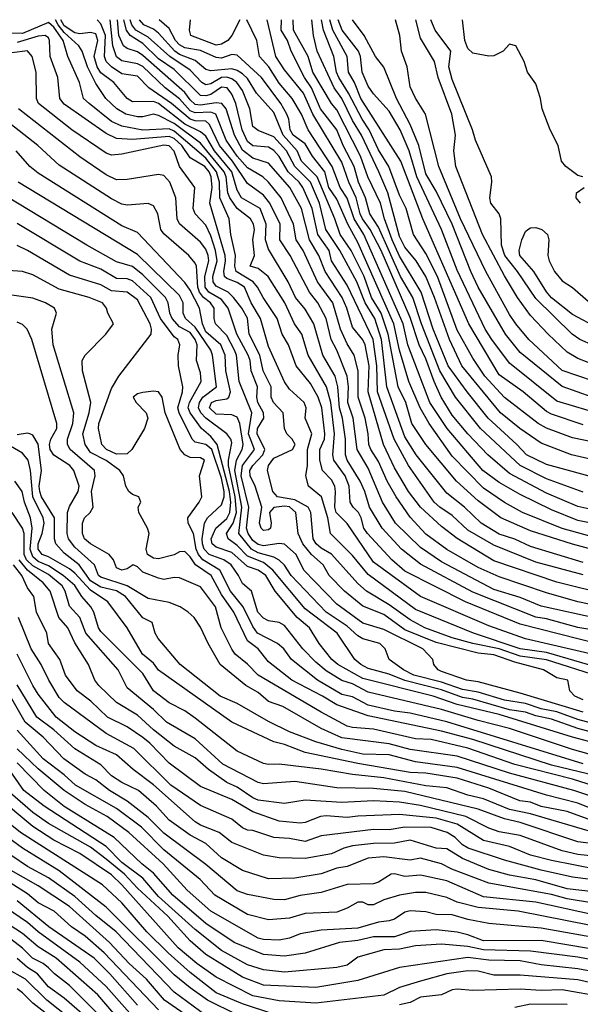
# Model space of a CAD drawing. Header units: metres. Extents: x -51132 to -49532, y -231222 to -229437.
# Tile 564 of 656: x -50363 to -50310, y -229531 to -229437. Entities that reach past the tile are written whole.
import ezdxf

# ---------------------------------------------------------------- set-up
doc = ezdxf.new("R2010")
doc.units = ezdxf.units.M
for name, color, linetype in [('CONTOUR_HALF', 8, 'Continuous'), ('CONTOUR_INDEX', 1, 'Continuous'), ('CONTOUR_INTER', 3, 'Continuous')]:
    doc.layers.add(name, color=color, linetype=linetype)

msp = doc.modelspace()

# ---------------------------------------------------------------- linework, layer by layer
at = {"layer": 'CONTOUR_HALF'}
for points, elevation in [([(-50308.08, -229497.417), (-50315.08, -229495.79), (-50318.58, -229494.569), (-50325.08, -229491.764), (-50329.58, -229488.494), (-50332.08, -229484.797), (-50333.128, -229483.759), (-50333.27, -229483.259), (-50333.183, -229481.759), (-50333.273, -229481.259), (-50333.58, -229480.63), (-50334.426, -229479.759), (-50334.704, -229478.759), (-50334.697, -229477.759), (-50334.26, -229476.759), (-50334.231, -229476.259), (-50334.513, -229473.759), (-50334.863, -229472.759), (-50335.58, -229471.466), (-50336.938, -229469.759), (-50337.677, -229467.759), (-50338.272, -229466.759), (-50338.764, -229465.259), (-50340.113, -229463.259), (-50340.633, -229462.259), (-50341.054, -229461.759), (-50342.686, -229460.759), (-50342.817, -229460.259), (-50342.733, -229459.259), (-50343.172, -229457.259), (-50343.354, -229455.759), (-50344.231, -229453.759), (-50344.261, -229452.259), (-50344.539, -229451.259), (-50345.58, -229449.965), (-50348.58, -229447.403), (-50349.08, -229447.168), (-50351.58, -229447.281), (-50353.58, -229446.921), (-50354.58, -229446.46), (-50356.709, -229444.759), (-50357.239, -229444.259), (-50357.636, -229442.759), (-50358.731, -229440.259), (-50359.171, -229438.759), (-50360.08, -229437.472), (-50360.58, -229437.038), (-50363.08, -229438.078), (-50365.08, -229437.998)], 60.5), ([(-50306.08, -229495.384), (-50310.08, -229494.719), (-50313.08, -229493.886), (-50314.08, -229493.73), (-50320.08, -229491.359), (-50325.08, -229488.691), (-50326.899, -229487.259), (-50328.739, -229485.259), (-50329.964, -229483.259), (-50330.391, -229481.759), (-50330.831, -229480.759), (-50332.096, -229478.759), (-50332.243, -229478.259), (-50332.259, -229476.759), (-50332.54, -229474.759), (-50332.825, -229473.759), (-50332.968, -229471.759), (-50333.227, -229470.759), (-50334.415, -229468.759), (-50335.26, -229465.759), (-50336.08, -229464.353), (-50337.028, -229463.259), (-50337.709, -229461.759), (-50339.58, -229458.653), (-50339.868, -229457.759), (-50339.818, -229456.259), (-50340.383, -229454.759), (-50342.162, -229453.759), (-50342.58, -229453.028), (-50343.079, -229451.259), (-50344.743, -229449.259), (-50345.58, -229447.857), (-50346.08, -229447.464), (-50347.58, -229446.725), (-50350.08, -229444.744), (-50350.58, -229444.563), (-50352.58, -229444.588), (-50353.065, -229444.259), (-50354.362, -229442.759), (-50355.58, -229441.833), (-50355.934, -229441.259), (-50356.231, -229440.259), (-50355.887, -229438.759), (-50356.08, -229438.121), (-50356.58, -229437.97), (-50357.58, -229438.118), (-50358.08, -229438.012), (-50359.08, -229437.351), (-50359.42, -229436.759)], 61.5), ([(-50308.08, -229492.672), (-50310.08, -229492.261), (-50313.08, -229491.419), (-50317.58, -229489.88), (-50319.58, -229489.006), (-50322.58, -229487.273), (-50324.58, -229485.832), (-50326.08, -229484.187), (-50327.418, -229482.259), (-50328.256, -229480.759), (-50329.08, -229478.89), (-50329.836, -229477.759), (-50330.021, -229477.259), (-50330.076, -229476.259), (-50330.362, -229474.759), (-50331.033, -229472.759), (-50331.042, -229470.259), (-50331.415, -229468.759), (-50332.08, -229467.677), (-50332.727, -229466.259), (-50333.45, -229463.759), (-50334.913, -229461.759), (-50336.272, -229458.759), (-50336.951, -229457.759), (-50337.212, -229456.259), (-50338.393, -229453.759), (-50339.589, -229452.259), (-50340.132, -229451.759), (-50341.58, -229450.871), (-50342.58, -229449.773), (-50343.628, -229448.259), (-50344.601, -229445.759), (-50345.08, -229445.566), (-50346.58, -229445.657), (-50347.08, -229445.466), (-50348.08, -229444.292), (-50349.452, -229443.259), (-50351.58, -229441.222), (-50352.08, -229440.956), (-50353.58, -229440.67), (-50354.08, -229440.295), (-50354.44, -229439.259), (-50354.697, -229436.759)], 62.5), ([(-50309.58, -229489.715), (-50314.08, -229488.48), (-50318.08, -229486.878), (-50320.58, -229485.43), (-50322.08, -229484.029), (-50323.24, -229483.259), (-50323.77, -229482.759), (-50326.22, -229479.259), (-50327.593, -229476.759), (-50329.18, -229472.259), (-50329.253, -229469.759), (-50329.61, -229467.259), (-50332.08, -229462.079), (-50333.565, -229459.759), (-50333.818, -229458.759), (-50334.883, -229457.259), (-50335.431, -229454.759), (-50336.319, -229452.759), (-50336.651, -229452.259), (-50337.704, -229451.259), (-50338.58, -229449.792), (-50339.08, -229449.241), (-50339.58, -229448.926), (-50341.08, -229448.793), (-50341.58, -229448.381), (-50342.096, -229447.259), (-50342.694, -229444.759), (-50343.08, -229443.869), (-50343.532, -229443.259), (-50344.08, -229443.191), (-50345.08, -229443.886), (-50345.58, -229444.031), (-50346.08, -229443.988), (-50348.58, -229441.501), (-50350.08, -229440.487), (-50351.58, -229439.036), (-50352.795, -229438.259), (-50353.154, -229437.759), (-50353.381, -229436.759)], 63.5), ([(-50308.58, -229487.311), (-50310.58, -229486.79), (-50314.58, -229485.495), (-50317.41, -229484.259), (-50319.58, -229482.65), (-50321.66, -229480.759), (-50324.58, -229477.28), (-50325.912, -229475.259), (-50326.474, -229473.259), (-50327.213, -229471.759), (-50328.187, -229466.759), (-50328.833, -229464.759), (-50329.77, -229463.259), (-50330.476, -229461.259), (-50331.694, -229458.759), (-50332.757, -229457.259), (-50333.248, -229455.759), (-50334.951, -229451.759), (-50336.436, -229450.259), (-50336.854, -229449.259), (-50338.182, -229447.759), (-50339.08, -229445.622), (-50340.749, -229443.759), (-50341.58, -229442.367), (-50342.08, -229441.932), (-50342.58, -229441.607), (-50343.08, -229441.458), (-50345.08, -229441.634), (-50345.58, -229441.524), (-50346.58, -229440.636), (-50348.08, -229440.076), (-50348.536, -229439.759), (-50350.08, -229438.06), (-50350.58, -229437.677), (-50351.498, -229437.259), (-50351.887, -229436.759)], 64.5), ([(-50342.314, -229436.759), (-50343.078, -229438.259), (-50343.484, -229438.759), (-50344.08, -229439.096), (-50344.58, -229439.189), (-50347.005, -229438.259), (-50347.134, -229437.759), (-50347.022, -229436.759)], 65.5), ([(-50306.58, -229485.214), (-50310.08, -229484.508), (-50312.58, -229483.512), (-50315.58, -229482.054), (-50317.58, -229480.897), (-50319.152, -229479.759), (-50322.549, -229475.759), (-50324.211, -229473.259), (-50326.29, -229467.759), (-50326.736, -229465.759), (-50330.485, -229457.259), (-50331.415, -229455.759), (-50332.08, -229453.765), (-50332.742, -229452.759), (-50333.511, -229450.759), (-50335.792, -229447.259), (-50336.453, -229445.759), (-50337.331, -229444.259), (-50338.58, -229442.808), (-50339.572, -229441.259), (-50340.452, -229440.259), (-50340.711, -229438.759), (-50341.644, -229436.759)], 65.5), ([(-50309.58, -229481.808), (-50313.08, -229480.547), (-50315.571, -229479.259), (-50319.355, -229475.759), (-50321.762, -229472.759), (-50323.235, -229470.259), (-50324.99, -229465.759), (-50325.814, -229463.259), (-50326.997, -229461.259), (-50329.08, -229456.55), (-50329.934, -229455.259), (-50330.329, -229453.759), (-50330.991, -229452.259), (-50331.418, -229450.759), (-50332.474, -229448.759), (-50333.071, -229447.259), (-50334.641, -229445.259), (-50335.495, -229443.259), (-50336.154, -229442.259), (-50337.433, -229439.759), (-50337.772, -229438.759), (-50338.393, -229437.759), (-50338.354, -229436.759)], 66.5), ([(-50307.08, -229479.096), (-50310.686, -229478.259), (-50313.58, -229477.158), (-50315.607, -229475.759), (-50317.446, -229474.259), (-50321.136, -229469.759), (-50322.322, -229467.259), (-50323.751, -229463.259), (-50324.594, -229461.259), (-50325.508, -229459.759), (-50326.58, -229458.444), (-50327.08, -229457.449), (-50328.19, -229453.259), (-50329.072, -229451.259), (-50330.703, -229447.759), (-50331.58, -229446.383), (-50332.58, -229444.29), (-50333.316, -229443.259), (-50334.932, -229439.759), (-50335.303, -229438.259), (-50335.45, -229436.759)], 67.5), ([(-50309.58, -229475.407), (-50312.58, -229474.388), (-50313.08, -229474.12), (-50315.302, -229472.259), (-50317.58, -229470.614), (-50320.49, -229465.759), (-50324.869, -229455.759), (-50326.949, -229450.259), (-50330.769, -229444.259), (-50331.378, -229442.759), (-50331.948, -229441.759), (-50332.096, -229440.259), (-50333.448, -229437.759), (-50333.737, -229436.759)], 68.5), ([(-50308.696, -229472.759), (-50311.58, -229471.738), (-50315.58, -229468.492), (-50316.974, -229466.759), (-50319.571, -229462.259), (-50320.296, -229460.759), (-50322.08, -229456.252), (-50323.58, -229453.124), (-50324.58, -229451.454), (-50325.249, -229448.759), (-50326.075, -229446.759), (-50327.378, -229444.259), (-50328.58, -229441.288), (-50329.394, -229440.259), (-50330.472, -229438.259), (-50331.573, -229436.759)], 69.5), ([(-50309.08, -229469.45), (-50310.08, -229469.082), (-50311.08, -229468.473), (-50312.919, -229466.759), (-50314.58, -229464.964), (-50315.838, -229463.259), (-50317.08, -229461.198), (-50319.163, -229457.259), (-50321.707, -229450.759), (-50321.911, -229449.259), (-50321.754, -229447.759), (-50322.088, -229445.759), (-50323.408, -229442.259), (-50323.765, -229440.759), (-50325.08, -229438.512), (-50325.518, -229436.759)], 70.5), ([(-50309.597, -229451.759), (-50310.08, -229451.61), (-50311.221, -229450.759), (-50311.624, -229450.259), (-50311.962, -229448.759), (-50312.712, -229447.259), (-50313.484, -229445.259), (-50313.64, -229444.259), (-50314.08, -229442.87), (-50314.875, -229441.759), (-50315.188, -229440.759), (-50315.996, -229439.259), (-50316.58, -229439.101), (-50317.187, -229439.759), (-50318.08, -229440.206), (-50318.58, -229440.247), (-50320.08, -229439.942), (-50320.58, -229439.506), (-50320.861, -229438.759), (-50321.081, -229436.759)], 71.5), ([(-50308.08, -229499.395), (-50313.08, -229497.795), (-50315.58, -229497.449), (-50317.58, -229496.751), (-50320.08, -229496.262), (-50322.08, -229495.698), (-50324.664, -229494.759), (-50326.08, -229494.002), (-50328.08, -229492.551), (-50330.255, -229491.259), (-50331.08, -229490.517), (-50333.58, -229487.713), (-50334.58, -229487.158), (-50335.041, -229486.759), (-50335.325, -229486.259), (-50335.556, -229483.759), (-50335.799, -229483.259), (-50337.08, -229482.552), (-50338.747, -229482.259), (-50339.17, -229481.759), (-50339.702, -229479.759), (-50339.595, -229479.259), (-50339.08, -229478.571), (-50337.293, -229477.759), (-50337.056, -229477.259), (-50337.322, -229476.759), (-50337.851, -229476.259), (-50338.076, -229475.759), (-50338.191, -229474.259), (-50339.126, -229473.259), (-50339.337, -229472.759), (-50339.345, -229471.759), (-50340.085, -229470.259), (-50340.404, -229468.759), (-50341.424, -229466.759), (-50341.58, -229465.217), (-50342.134, -229464.259), (-50342.922, -229463.259), (-50343.449, -229462.759), (-50344.58, -229462.167), (-50344.875, -229461.759), (-50344.914, -229461.259), (-50344.478, -229459.759), (-50344.642, -229458.759), (-50345.08, -229457.357), (-50345.58, -229456.356), (-50346.59, -229455.259), (-50346.775, -229454.759), (-50346.618, -229452.759), (-50348.08, -229450.761), (-50348.58, -229449.31), (-50349.08, -229448.803), (-50349.58, -229448.726), (-50353.58, -229449.576), (-50354.58, -229449.665), (-50355.08, -229449.495), (-50358.357, -229447.259), (-50361.523, -229444.759), (-50361.731, -229444.259), (-50361.766, -229441.759), (-50362.15, -229440.259), (-50362.58, -229439.714), (-50364.08, -229439.924)], 59.5), ([(-50309.58, -229502.793), (-50315.58, -229500.992), (-50319.58, -229499.9), (-50320.685, -229499.759), (-50323.08, -229498.921), (-50323.411, -229498.759), (-50323.811, -229498.259), (-50323.897, -229497.759), (-50324.862, -229496.759), (-50328.58, -229494.914), (-50330.58, -229494.294), (-50333.08, -229492.491), (-50336.216, -229489.259), (-50336.958, -229487.759), (-50338.08, -229486.783), (-50338.58, -229486.701), (-50340.08, -229486.937), (-50340.58, -229486.805), (-50341.08, -229486.41), (-50341.545, -229485.759), (-50341.68, -229485.259), (-50341.468, -229483.259), (-50342.193, -229480.259), (-50342.069, -229479.259), (-50340.92, -229477.759), (-50341.501, -229476.259), (-50341.196, -229474.259), (-50342.382, -229471.259), (-50342.656, -229468.759), (-50342.826, -229468.259), (-50343.58, -229466.865), (-50344.652, -229465.759), (-50344.776, -229465.259), (-50344.77, -229464.259), (-50345.119, -229463.759), (-50345.788, -229463.259), (-50346.186, -229462.759), (-50346.345, -229462.259), (-50346.467, -229460.259), (-50346.58, -229459.97), (-50347.194, -229459.259), (-50349.58, -229457.167), (-50349.865, -229456.759), (-50350.161, -229455.259), (-50350.58, -229454.504), (-50351.08, -229454.275), (-50353.08, -229454.457), (-50353.58, -229454.362), (-50354.58, -229453.855), (-50359.58, -229450.621), (-50361.593, -229448.759), (-50366.08, -229445.261)], 58.5), ([(-50307.58, -229505.008), (-50310.08, -229504.355), (-50312.58, -229503.461), (-50314.08, -229503.153), (-50315.08, -229502.781), (-50316.58, -229502.577), (-50320.08, -229501.548), (-50321.08, -229501.392), (-50323.08, -229500.672), (-50326.58, -229499.765), (-50328.08, -229499.172), (-50330.08, -229498.62), (-50330.787, -229498.259), (-50331.343, -229497.759), (-50333.025, -229495.259), (-50336.08, -229492.929), (-50339.174, -229489.259), (-50340.08, -229488.53), (-50341.58, -229487.906), (-50342.58, -229486.903), (-50343.454, -229486.259), (-50343.605, -229485.759), (-50342.959, -229484.759), (-50342.631, -229483.759), (-50342.78, -229482.259), (-50343.408, -229479.259), (-50343.424, -229478.759), (-50343.08, -229477.097), (-50343.176, -229476.759), (-50343.569, -229476.259), (-50345.58, -229474.758), (-50346.049, -229474.259), (-50346.281, -229473.759), (-50346.181, -229473.259), (-50345.85, -229472.759), (-50344.556, -229471.759), (-50344.946, -229468.759), (-50345.106, -229468.259), (-50346.58, -229466.086), (-50347.508, -229465.259), (-50347.723, -229464.759), (-50347.749, -229463.759), (-50348.08, -229463.066), (-50352.08, -229459.163), (-50363.485, -229452.259)], 57.5), ([(-50309.804, -229454.259), (-50310.241, -229453.759), (-50310.21, -229453.259), (-50309.479, -229452.759)], 71.5), ([(-50305.58, -229507.744), (-50310.58, -229506.358), (-50316.58, -229504.355), (-50319.58, -229503.603), (-50323.08, -229502.532), (-50330.08, -229500.886), (-50331.58, -229500.094), (-50332.58, -229499.765), (-50334.08, -229498.843), (-50335.08, -229498.042), (-50336.323, -229496.759), (-50338.08, -229494.53), (-50338.58, -229494.237), (-50339.58, -229494.076), (-50340.08, -229493.847), (-50340.623, -229493.259), (-50341.227, -229491.259), (-50342.08, -229490.54), (-50342.451, -229489.759), (-50343.151, -229488.759), (-50343.848, -229488.259), (-50345.244, -229487.759), (-50345.725, -229487.259), (-50345.88, -229486.759), (-50345.92, -229486.259), (-50345.701, -229484.759), (-50345.417, -229484.259), (-50344.08, -229483.018), (-50343.823, -229482.259), (-50343.831, -229481.759), (-50344.08, -229480.472), (-50344.989, -229477.759), (-50345.58, -229477.262), (-50346.58, -229477.052), (-50346.881, -229476.759), (-50348.125, -229474.259), (-50348.245, -229473.759), (-50347.79, -229472.259), (-50347.766, -229471.759), (-50348.183, -229469.759), (-50348.224, -229468.759), (-50348.048, -229467.759), (-50348.24, -229467.259), (-50348.58, -229466.999), (-50349.908, -229465.259), (-50350.83, -229463.259), (-50352.58, -229461.658), (-50353.08, -229461.462), (-50354.08, -229461.454), (-50355.58, -229460.542), (-50357.58, -229459.794), (-50363.58, -229456.184)], 56.5), ([(-50308.08, -229466.213), (-50310.58, -229464.881), (-50312.58, -229463.276), (-50313.08, -229462.701), (-50314.288, -229460.759), (-50315.599, -229459.259), (-50315.676, -229458.759), (-50315.405, -229457.759), (-50315.08, -229456.966), (-50314.839, -229456.759)], 71.5), ([(-50314.839, -229456.759), (-50314.58, -229456.607), (-50314.08, -229456.579), (-50313.503, -229456.759), (-50312.968, -229457.259), (-50312.847, -229457.759), (-50312.943, -229459.259), (-50312.822, -229459.759), (-50312.316, -229460.759), (-50311.58, -229461.661), (-50310.58, -229462.291), (-50309.08, -229463.611)], 71.5), ([(-50303.08, -229510.149), (-50312.58, -229507.862), (-50320.08, -229505.411), (-50323.08, -229504.601), (-50330.08, -229503.16), (-50333.08, -229502.092), (-50334.43, -229501.259), (-50337.367, -229499.759), (-50339.58, -229497.984), (-50340.574, -229496.759), (-50341.58, -229496.009), (-50342.912, -229493.259), (-50344.08, -229491.566), (-50345.064, -229489.759), (-50346.551, -229488.759), (-50347.08, -229487.97), (-50347.58, -229487.481), (-50348.08, -229487.508), (-50348.58, -229487.799), (-50350.08, -229488.169), (-50350.58, -229488.122), (-50351.131, -229487.759), (-50351.262, -229487.259), (-50350.984, -229485.759), (-50351.135, -229485.259), (-50351.958, -229483.759), (-50352.026, -229483.259), (-50351.787, -229482.759), (-50351.96, -229482.259), (-50352.58, -229482.048), (-50352.925, -229481.759), (-50353.199, -229481.259), (-50353.43, -229480.259), (-50353.776, -229479.759), (-50355.08, -229478.782), (-50356.58, -229478.028), (-50357.1, -229477.259), (-50357.309, -229476.259), (-50356.701, -229474.259), (-50356.548, -229473.259), (-50357.338, -229470.259), (-50357.366, -229469.259), (-50357.08, -229468.738), (-50355.106, -229466.759), (-50354.385, -229465.759), (-50354.938, -229464.759), (-50355.04, -229464.259), (-50355.431, -229463.759), (-50356.707, -229463.259), (-50359.58, -229462.443), (-50362.08, -229461.076), (-50363.08, -229460.77), (-50369.08, -229460.353)], 55.5), ([(-50307.08, -229511.383), (-50310.443, -229510.259), (-50316.58, -229508.613), (-50321.58, -229507), (-50326.08, -229506.347), (-50328.08, -229505.82), (-50332.58, -229505.247), (-50334.58, -229504.364), (-50338.212, -229502.259), (-50339.58, -229501.777), (-50340.58, -229500.931), (-50341.744, -229500.259), (-50344.188, -229498.259), (-50345.356, -229496.259), (-50346.08, -229494.683), (-50346.699, -229493.759), (-50347.251, -229493.259), (-50348.012, -229492.759), (-50349.08, -229492.324), (-50351.08, -229491.969), (-50353.067, -229490.759), (-50355.58, -229489.921), (-50355.814, -229489.759), (-50356.185, -229488.759), (-50358.08, -229487.05), (-50358.68, -229486.259), (-50358.81, -229485.759), (-50358.766, -229483.759), (-50358.58, -229483.175), (-50357.745, -229481.759), (-50357.665, -229481.259), (-50358.169, -229479.759), (-50358.533, -229479.259), (-50360.08, -229478.272), (-50360.43, -229477.759), (-50360.498, -229477.259), (-50360.364, -229476.759), (-50359.802, -229475.759), (-50359.803, -229475.259), (-50362.19, -229467.259), (-50362.609, -229466.259), (-50363.08, -229465.827), (-50363.58, -229465.604)], 54.5), ([(-50309.08, -229512.992), (-50311.08, -229512.279), (-50313.58, -229511.784), (-50314.58, -229511.393), (-50315.595, -229511.259), (-50318.58, -229510.03), (-50321.58, -229509.079), (-50324.58, -229508.598), (-50326.08, -229508.542), (-50331.08, -229507.682), (-50336.08, -229506.654), (-50338.08, -229505.884), (-50339.08, -229505.629), (-50343.08, -229503.757), (-50350.08, -229498.779), (-50350.58, -229498.111), (-50351.6, -229497.259), (-50353.088, -229494.759), (-50354.924, -229492.259), (-50356.58, -229491.176), (-50358.08, -229489.534), (-50358.58, -229489.14), (-50360.58, -229487.987), (-50361.189, -229487.759), (-50361.58, -229487.261), (-50361.567, -229486.759), (-50361.191, -229485.759), (-50361.012, -229484.759), (-50361.1, -229484.259), (-50362.093, -229482.259), (-50362.311, -229479.759), (-50362.54, -229478.759), (-50363.08, -229478.098), (-50364.58, -229477.207)], 53.5), ([(-50306.58, -229515.602), (-50310.08, -229515.153), (-50315.58, -229513.312), (-50317.08, -229512.977), (-50319.58, -229512.056), (-50326.58, -229510.353), (-50329.58, -229510.089), (-50333.08, -229510.023), (-50337.08, -229509.421), (-50340.08, -229509.625), (-50340.58, -229509.504), (-50343.956, -229507.759), (-50346.58, -229505.336), (-50349.323, -229503.759), (-50350.58, -229502.545), (-50353.08, -229500.48), (-50353.945, -229498.759), (-50357.016, -229495.259), (-50357.595, -229493.759), (-50358.58, -229492.686), (-50358.979, -229491.259), (-50359.27, -229490.759), (-50360.58, -229489.66), (-50362.08, -229488.848), (-50362.671, -229488.259), (-50362.912, -229487.759), (-50362.911, -229485.759), (-50363.071, -229485.259), (-50364.053, -229483.759)], 52.5), ([(-50308.08, -229517.831), (-50312.58, -229516.944), (-50314.58, -229516.428), (-50316.58, -229515.622), (-50319.08, -229515.033), (-50321.58, -229513.469), (-50323.58, -229512.913), (-50327.08, -229512.565), (-50331.08, -229512.704), (-50332.08, -229512.846), (-50334.08, -229512.694), (-50334.645, -229512.759), (-50336.08, -229513.319), (-50336.58, -229513.384), (-50338.58, -229513.182), (-50341.08, -229512.292), (-50343.08, -229511.127), (-50346.08, -229509.882), (-50349.08, -229507.671), (-50350.914, -229505.759), (-50351.58, -229505.218), (-50353.08, -229504.205), (-50354.966, -229503.259), (-50356.555, -229501.759), (-50357.839, -229500.759), (-50358.946, -229499.259), (-50359.505, -229497.759), (-50360.585, -229496.259), (-50360.755, -229495.259), (-50361.74, -229493.259), (-50361.986, -229491.759), (-50362.58, -229490.94), (-50363.139, -229489.759), (-50363.936, -229488.759)], 51.5), ([(-50306.08, -229520.213), (-50311.08, -229519.633), (-50314.08, -229518.782), (-50316.58, -229518.35), (-50318.58, -229517.801), (-50321.08, -229516.756), (-50322.58, -229515.827), (-50323.58, -229515.751), (-50326.08, -229515.012), (-50327.58, -229515.285), (-50329.58, -229515.33), (-50331.58, -229515.559), (-50332.394, -229515.759), (-50333.58, -229516.298), (-50336.08, -229516.738), (-50338.58, -229516.692), (-50340.08, -229516.448), (-50343.08, -229515.234), (-50344.284, -229514.259), (-50346.08, -229513.571), (-50346.58, -229513.244), (-50350.58, -229509.724), (-50352.495, -229508.259), (-50354.08, -229506.856), (-50356.08, -229505.967), (-50358.08, -229504.665), (-50359.862, -229503.259), (-50361.58, -229501.073), (-50362.072, -229500.259), (-50363.573, -229497.259)], 50.5), ([(-50308.58, -229522.135), (-50314.08, -229520.923), (-50319.08, -229520.4), (-50322.58, -229518.872), (-50325.08, -229518.349), (-50326.58, -229518.461), (-50327.58, -229518.205), (-50327.897, -229518.259), (-50329.08, -229519.009), (-50329.58, -229519.165), (-50332.08, -229519.222), (-50334.58, -229519.983), (-50336.58, -229520.264), (-50338.08, -229520.687), (-50339.08, -229520.656), (-50341.58, -229520.173), (-50342.58, -229519.846), (-50345.58, -229517.337), (-50349.58, -229514.32), (-50351.08, -229512.856), (-50353.08, -229511.288), (-50354.77, -229510.259), (-50356.08, -229509.252), (-50357.08, -229508.716), (-50359.131, -229507.259), (-50361.08, -229505.186), (-50362.801, -229503.759), (-50364.58, -229500.632)], 49.5), ([(-50304.08, -229525.084), (-50313.58, -229523.408), (-50318.58, -229522.95), (-50320.58, -229522.577), (-50322.08, -229522.11), (-50323.58, -229522.1), (-50324.58, -229521.843), (-50326.08, -229521.729), (-50326.58, -229521.882), (-50327.58, -229522.53), (-50328.08, -229522.705), (-50329.08, -229522.81), (-50331.08, -229523.404), (-50334.58, -229523.582), (-50336.58, -229523.926), (-50337.58, -229524.343), (-50338.58, -229524.55), (-50340.08, -229524.481), (-50340.58, -229524.349), (-50345.099, -229521.759), (-50347.359, -229519.759), (-50349.649, -229517.259), (-50352.914, -229514.259), (-50354.981, -229512.759), (-50357.08, -229511.6), (-50359.078, -229510.259), (-50361.58, -229508.197), (-50363.58, -229506.284)], 48.5), ([(-50301.58, -229527.771), (-50310.08, -229526.147), (-50314.58, -229525.585), (-50319.08, -229525.473), (-50320.58, -229525.155), (-50323.08, -229524.93), (-50325.58, -229525.085), (-50327.08, -229525.392), (-50328.58, -229525.456), (-50331.08, -229526.175), (-50332.08, -229526.917), (-50333.08, -229527.161), (-50338.08, -229527.588), (-50340.08, -229527.367), (-50341.58, -229526.891), (-50344.08, -229525.512), (-50346.58, -229523.509), (-50350.08, -229520.366), (-50351.58, -229518.611), (-50353.58, -229517.144), (-50355.08, -229515.621), (-50360.996, -229511.759), (-50362.923, -229510.259), (-50365.033, -229507.259)], 47.5), ([(-50305.58, -229529.345), (-50310.08, -229528.318), (-50315.58, -229527.875), (-50318.08, -229527.882), (-50319.58, -229527.511), (-50320.58, -229527.458), (-50322.58, -229527.744), (-50325.08, -229528.447), (-50327.08, -229529.052), (-50328.58, -229529.795), (-50335.08, -229530.553), (-50338.58, -229530.323), (-50341.08, -229529.84), (-50344.58, -229528.065), (-50346.427, -229526.759), (-50348.219, -229525.259), (-50353.58, -229519.266), (-50354.58, -229518.317), (-50357.58, -229516.259), (-50360.08, -229515.015), (-50362.08, -229513.694), (-50365.58, -229510.821)], 46.5), ([(-50342.58, -229531.669), (-50345.406, -229530.259), (-50347.08, -229529.098), (-50348.58, -229527.843), (-50355.08, -229521.388), (-50359.58, -229517.917), (-50363.08, -229515.752), (-50366.08, -229513.577)], 45.5), ([(-50346.08, -229532.651), (-50349.506, -229530.259), (-50351.219, -229528.259), (-50352.879, -229526.759), (-50354.753, -229524.759), (-50358.58, -229521.336), (-50361.58, -229519.347), (-50364.375, -229517.759)], 44.5), ([(-50352.08, -229530.75), (-50354.733, -229527.759), (-50356.24, -229526.259), (-50360.539, -229523.259), (-50363.58, -229520.786)], 43.5), ([(-50353.58, -229532.411), (-50355.863, -229529.759), (-50359.867, -229526.259), (-50361.58, -229525.183), (-50363.08, -229523.906), (-50365.08, -229522.591)], 42.5), ([(-50357.154, -229531.759), (-50359.08, -229530.072), (-50360.58, -229528.994), (-50361.634, -229527.759), (-50362.58, -229527.152), (-50363.58, -229526.302)], 41.5), ([(-50360.08, -229532.106), (-50362.08, -229530.543), (-50363.08, -229529.577), (-50363.58, -229529.196)], 40.5), ([(-50311.08, -229530.685), (-50314.58, -229530.631), (-50316.08, -229530.953)], 45.5)]:
    msp.add_lwpolyline(points, dxfattribs=dict(at, elevation=elevation))
at = {"layer": 'CONTOUR_INDEX'}
for points, elevation in [([(-50308.014, -229486.259), (-50311.58, -229485.278), (-50315.364, -229483.759), (-50317.08, -229482.791), (-50319.08, -229481.443), (-50322.08, -229478.391), (-50324.258, -229475.259), (-50325.126, -229473.759), (-50326.201, -229471.259), (-50327.079, -229468.259), (-50327.637, -229465.759), (-50331.08, -229458.014), (-50332.027, -229456.259), (-50333.08, -229453.88), (-50333.827, -229452.759), (-50334.225, -229451.259), (-50335.385, -229449.759), (-50336.08, -229448.612), (-50337.247, -229447.759), (-50337.539, -229447.259), (-50337.659, -229446.259), (-50337.841, -229445.759), (-50338.399, -229444.759), (-50340.253, -229442.259), (-50342.58, -229440.132), (-50343.08, -229440.069), (-50344.08, -229440.413), (-50344.58, -229440.361), (-50346.08, -229439.701), (-50347.58, -229439.441), (-50348.08, -229439.167), (-50348.467, -229438.759), (-50349.08, -229437.615), (-50350.029, -229436.759)], 65), ([(-50308.58, -229471.234), (-50311.58, -229470.204), (-50314.738, -229467.259), (-50316.005, -229465.759), (-50316.58, -229464.884), (-50318.855, -229460.759), (-50321.26, -229455.759), (-50323.35, -229450.759), (-50324.602, -229445.759), (-50325.58, -229444.253), (-50326.08, -229443.177), (-50326.368, -229441.259), (-50326.916, -229439.759), (-50327.067, -229438.259), (-50327.481, -229436.759)], 70), ([(-50307.08, -229498.851), (-50313.08, -229497.103), (-50315.58, -229496.756), (-50320.022, -229495.259), (-50325.58, -229493.007), (-50330.08, -229489.663), (-50331.58, -229487.871), (-50333.677, -229485.759), (-50333.932, -229484.259), (-50334.529, -229482.259), (-50335.77, -229481.259), (-50336.031, -229480.259), (-50335.862, -229479.259), (-50335.875, -229477.759), (-50335.441, -229476.259), (-50336.088, -229474.759), (-50336.001, -229473.759), (-50336.18, -229473.259), (-50337.58, -229471.98), (-50338.08, -229471.31), (-50339.58, -229467.94), (-50340.345, -229465.259), (-50341.239, -229463.759), (-50341.871, -229462.259), (-50342.58, -229461.821), (-50343.58, -229461.455), (-50343.779, -229461.259), (-50343.864, -229460.759), (-50343.691, -229459.759), (-50343.735, -229459.259), (-50345.187, -229454.259), (-50344.969, -229452.759), (-50345.065, -229451.759), (-50345.264, -229451.259), (-50345.655, -229450.759), (-50347.08, -229449.918), (-50347.873, -229448.759), (-50348.58, -229448.097), (-50349.08, -229447.886), (-50352.58, -229448.192), (-50354.08, -229448.082), (-50355.08, -229447.623), (-50359.08, -229444.813), (-50359.494, -229444.259), (-50359.681, -229442.259), (-50360.437, -229440.259), (-50360.485, -229438.759), (-50360.58, -229438.505), (-50360.911, -229438.259), (-50361.58, -229438.322), (-50363.58, -229438.927)], 60), ([(-50307.08, -229510.31), (-50310.58, -229509.193), (-50316.08, -229507.777), (-50320.58, -229506.233), (-50324.08, -229505.413), (-50325.58, -229505.327), (-50329.58, -229504.431), (-50331.58, -229504.273), (-50332.08, -229504.126), (-50334.58, -229502.797), (-50340.57, -229499.259), (-50341.58, -229498.207), (-50342.764, -229497.259), (-50343.08, -229496.8), (-50344.107, -229494.759), (-50344.633, -229492.759), (-50346.08, -229490.856), (-50348.08, -229489.992), (-50348.58, -229489.952), (-50349.58, -229490.131), (-50350.08, -229490.012), (-50351.58, -229489.443), (-50352.08, -229488.952), (-50352.516, -229488.759), (-50353.08, -229489.114), (-50353.58, -229489.257), (-50354.08, -229489.019), (-50354.382, -229488.259), (-50354.792, -229487.759), (-50356.58, -229486.756), (-50357.147, -229486.259), (-50357.353, -229485.759), (-50357.33, -229484.759), (-50357.142, -229484.259), (-50356.608, -229483.759), (-50356.32, -229483.259), (-50356.483, -229481.759), (-50356.139, -229480.259), (-50356.207, -229479.759), (-50358.528, -229477.759), (-50358.777, -229477.259), (-50358.77, -229476.759), (-50358.248, -229475.259), (-50358.157, -229474.259), (-50360.132, -229467.759), (-50360.26, -229466.259), (-50359.825, -229464.759), (-50360.005, -229464.259), (-50360.86, -229463.759), (-50362.08, -229463.329), (-50368.58, -229462.382)], 55), ([(-50308.58, -229521.023), (-50311.08, -229520.587), (-50312.58, -229520.183), (-50318.58, -229519.09), (-50322.102, -229517.759), (-50323.08, -229517.256), (-50325.08, -229516.704), (-50326.08, -229516.9), (-50328.58, -229516.6), (-50330.08, -229516.719), (-50332.08, -229517.515), (-50333.08, -229517.687), (-50334.58, -229518.198), (-50337.08, -229518.611), (-50339.58, -229518.702), (-50342.08, -229517.899), (-50344.08, -229516.703), (-50345.58, -229515.333), (-50347.08, -229514.514), (-50349.08, -229513.088), (-50350.275, -229511.759), (-50351.996, -229510.259), (-50353.58, -229509.514), (-50354.58, -229508.871), (-50355.58, -229507.83), (-50358.08, -229506.298), (-50360.08, -229504.494), (-50361.708, -229503.259), (-50363.58, -229500.204)], 50), ([(-50345.58, -229531.721), (-50348.58, -229529.511), (-50354.114, -229523.759), (-50356.08, -229522.194), (-50358.08, -229520.386), (-50360.58, -229518.581), (-50362.58, -229517.503), (-50364.08, -229516.489)], 45)]:
    msp.add_lwpolyline(points, dxfattribs=dict(at, elevation=elevation))
at = {"layer": 'CONTOUR_INTER'}
for points, elevation in [([(-50308.08, -229496.315), (-50315.58, -229494.414), (-50320.803, -229492.259), (-50326.58, -229489.363), (-50327.833, -229488.259), (-50330.159, -229485.759), (-50330.496, -229485.259), (-50330.745, -229484.259), (-50331.018, -229483.759), (-50331.523, -229483.259), (-50331.799, -229482.759), (-50331.884, -229481.259), (-50332.268, -229480.259), (-50333.349, -229478.759), (-50333.451, -229478.259), (-50333.309, -229476.259), (-50333.646, -229473.259), (-50334.047, -229471.759), (-50335.82, -229468.759), (-50336.421, -229466.759), (-50337.11, -229465.759), (-50338.021, -229463.759), (-50339.616, -229461.259), (-50340.58, -229460.485), (-50341.336, -229460.259), (-50340.937, -229459.259), (-50341.077, -229457.759), (-50340.94, -229456.759), (-50341.03, -229456.259), (-50341.295, -229455.759), (-50342.58, -229454.759), (-50343.289, -229453.759), (-50343.462, -229453.259), (-50343.624, -229451.759), (-50343.83, -229451.259), (-50346.08, -229448.536), (-50348.58, -229446.659), (-50350.08, -229445.884), (-50350.58, -229445.778), (-50351.58, -229446.037), (-50352.08, -229446.008), (-50353.218, -229445.759), (-50354.065, -229445.259), (-50355.12, -229444.259), (-50356.08, -229442.843), (-50356.861, -229441.259), (-50357.366, -229439.759), (-50357.678, -229439.259), (-50359.08, -229437.969), (-50359.674, -229437.259), (-50359.918, -229436.759)], 61), ([(-50308.08, -229493.883), (-50313.58, -229492.684), (-50315.58, -229491.851), (-50318.08, -229491.085), (-50323.08, -229488.456), (-50325.08, -229487.091), (-50327.464, -229484.759), (-50328.698, -229482.759), (-50330.08, -229479.543), (-50331.14, -229477.759), (-50331.528, -229474.759), (-50332.034, -229473.259), (-50331.972, -229471.759), (-50332.083, -229470.759), (-50333.08, -229468.274), (-50333.62, -229467.259), (-50334.098, -229465.259), (-50334.885, -229463.759), (-50335.689, -229462.759), (-50337.515, -229459.259), (-50338.512, -229457.759), (-50338.478, -229456.259), (-50339.451, -229454.259), (-50340.08, -229453.505), (-50341.58, -229452.369), (-50343.014, -229450.259), (-50344.264, -229448.759), (-50345.21, -229446.759), (-50345.58, -229446.45), (-50346.58, -229446.409), (-50347.08, -229446.257), (-50348.859, -229444.759), (-50351.009, -229443.259), (-50352.08, -229442.129), (-50353.58, -229441.934), (-50354.583, -229441.259), (-50355.076, -229440.759), (-50355.239, -229440.259), (-50355.157, -229438.259), (-50355.58, -229437.153), (-50355.942, -229436.759)], 62), ([(-50307.08, -229491.633), (-50312.08, -229490.386), (-50318.08, -229488.359), (-50321.58, -229486.247), (-50323.08, -229485.086), (-50325.075, -229483.259), (-50326.221, -229481.759), (-50327.58, -229479.48), (-50328.616, -229477.259), (-50330.086, -229472.259), (-50329.993, -229469.759), (-50330.368, -229467.759), (-50330.58, -229467.274), (-50331.58, -229466.088), (-50332.123, -229464.259), (-50332.555, -229463.259), (-50334.189, -229460.759), (-50334.784, -229459.259), (-50335.684, -229457.759), (-50336.448, -229454.759), (-50337.55, -229452.759), (-50339.58, -229450.447), (-50341.08, -229449.977), (-50342.08, -229449.191), (-50342.845, -229447.759), (-50343.625, -229445.259), (-50344.05, -229444.759), (-50344.58, -229444.681), (-50346.08, -229444.922), (-50346.58, -229444.853), (-50347.08, -229444.413), (-50347.58, -229443.69), (-50351.58, -229440.159), (-50352.08, -229439.836), (-50353.08, -229439.519), (-50353.414, -229439.259), (-50353.859, -229438.259), (-50353.984, -229436.759)], 63), ([(-50309.58, -229488.516), (-50314.58, -229487.009), (-50316.08, -229486.309), (-50317.58, -229485.806), (-50319.3, -229484.759), (-50320.877, -229483.259), (-50322.58, -229481.916), (-50325.491, -229478.259), (-50326.58, -229476.529), (-50328.313, -229471.759), (-50328.816, -229467.259), (-50329.442, -229465.259), (-50330.378, -229463.759), (-50331.153, -229461.759), (-50332.776, -229458.759), (-50334.115, -229456.759), (-50334.73, -229454.259), (-50335.58, -229452.259), (-50337.082, -229450.759), (-50337.868, -229449.259), (-50339.08, -229447.929), (-50340.58, -229447.335), (-50341.08, -229446.939), (-50341.36, -229445.259), (-50342.08, -229443.512), (-50342.608, -229442.759), (-50343.08, -229442.406), (-50343.58, -229442.226), (-50344.08, -229442.267), (-50345.08, -229442.864), (-50345.58, -229442.973), (-50345.953, -229442.759), (-50347.08, -229441.585), (-50349.01, -229440.259), (-50351.08, -229438.43), (-50352.241, -229437.759), (-50352.646, -229437.259), (-50352.776, -229436.759)], 64), ([(-50306.08, -229484.068), (-50310.08, -229483.198), (-50313.08, -229481.905), (-50316.58, -229480.038), (-50318.651, -229478.259), (-50320.581, -229476.259), (-50322.08, -229474.477), (-50323.124, -229472.759), (-50323.791, -229471.259), (-50324.58, -229469.096), (-50325.228, -229467.759), (-50326.08, -229465.144), (-50328.835, -229458.759), (-50329.881, -229456.759), (-50330.631, -229455.759), (-50330.859, -229455.259), (-50331.231, -229453.759), (-50331.936, -229452.259), (-50332.58, -229450.358), (-50335.368, -229445.759), (-50336.267, -229443.759), (-50338.08, -229441.529), (-50338.889, -229440.259), (-50339.719, -229436.759)], 66), ([(-50307.58, -229480.671), (-50313.08, -229479.185), (-50314.976, -229478.259), (-50315.896, -229477.259), (-50318.629, -229474.759), (-50320.644, -229472.259), (-50322.448, -229469.759), (-50323.868, -229466.259), (-50325.026, -229462.759), (-50327.08, -229459.31), (-50327.778, -229457.759), (-50328.516, -229455.759), (-50328.896, -229454.259), (-50330.123, -229451.759), (-50330.814, -229449.759), (-50333.08, -229445.364), (-50333.58, -229444.751), (-50335.361, -229441.759), (-50335.795, -229440.259), (-50337.204, -229437.759), (-50337.252, -229436.759)], 67), ([(-50308.58, -229477.055), (-50310.58, -229476.622), (-50313.08, -229475.716), (-50313.87, -229475.259), (-50317.08, -229472.774), (-50318.957, -229470.759), (-50320.08, -229469.04), (-50321.58, -229466.381), (-50323.456, -229461.259), (-50324.58, -229459.057), (-50325.744, -229457.259), (-50326.451, -229454.759), (-50327.08, -229453.508), (-50328.104, -229450.759), (-50329.08, -229449.181), (-50329.998, -229447.259), (-50330.648, -229446.259), (-50331.942, -229443.759), (-50332.877, -229442.259), (-50333.092, -229441.759), (-50333.363, -229440.259), (-50334.328, -229437.759), (-50334.531, -229436.759)], 68), ([(-50309.08, -229474.036), (-50312.08, -229473.152), (-50316.58, -229469.52), (-50318.295, -229467.259), (-50318.912, -229466.259), (-50321.58, -229460.656), (-50323.081, -229456.759), (-50325.433, -229451.759), (-50326.174, -229449.259), (-50327.024, -229447.259), (-50328.08, -229445.487), (-50329.58, -229443.825), (-50330.08, -229443.095), (-50330.656, -229441.759), (-50330.82, -229440.259), (-50331.015, -229439.759), (-50332.574, -229437.759), (-50332.932, -229436.759)], 69), ([(-50308.58, -229467.839), (-50309.885, -229467.259), (-50310.63, -229466.759), (-50314.08, -229463.355), (-50315.834, -229460.759), (-50317.038, -229459.259), (-50317.36, -229458.259), (-50317.435, -229455.759), (-50317.571, -229455.259), (-50318.381, -229454.259), (-50318.468, -229453.759), (-50318.267, -229452.259), (-50318.312, -229451.759), (-50319.839, -229448.259), (-50320.117, -229447.259), (-50322.08, -229442.457), (-50322.392, -229441.259), (-50322.183, -229439.759), (-50323.678, -229437.759), (-50324.101, -229436.759)], 71), ([(-50309.58, -229501.612), (-50310.345, -229501.259), (-50310.843, -229500.759), (-50311.042, -229499.759), (-50312.08, -229499.517), (-50313.34, -229498.759), (-50316.08, -229498.025), (-50318.08, -229497.336), (-50319.58, -229497.182), (-50323.58, -229496.146), (-50326.58, -229494.942), (-50328.58, -229493.497), (-50330.58, -229492.699), (-50332.337, -229491.259), (-50333.814, -229489.759), (-50334.386, -229488.759), (-50335.475, -229487.759), (-50336.308, -229486.759), (-50336.772, -229485.759), (-50336.984, -229483.759), (-50337.58, -229483.2), (-50338.08, -229483.138), (-50339.08, -229483.286), (-50339.507, -229483.759), (-50339.352, -229484.759), (-50339.411, -229485.259), (-50339.58, -229485.415), (-50340.08, -229485.484), (-50340.306, -229485.259), (-50340.437, -229484.759), (-50340.225, -229483.259), (-50340.861, -229481.259), (-50341.347, -229480.259), (-50341.36, -229479.759), (-50341.087, -229479.259), (-50340.118, -229478.259), (-50339.951, -229477.759), (-50340.68, -229476.259), (-50340.626, -229475.759), (-50340.039, -229474.759), (-50340.082, -229474.259), (-50340.595, -229473.259), (-50340.706, -229472.759), (-50340.651, -229471.759), (-50341.246, -229470.259), (-50341.349, -229469.259), (-50341.525, -229468.759), (-50342.623, -229466.759), (-50343.446, -229464.259), (-50344.08, -229463.44), (-50345.27, -229462.759), (-50345.633, -229462.259), (-50345.675, -229461.259), (-50345.27, -229459.759), (-50345.338, -229459.259), (-50345.58, -229458.644), (-50346.08, -229457.986), (-50348.08, -229456.221), (-50348.32, -229455.759), (-50348.421, -229453.759), (-50349.011, -229452.259), (-50349.58, -229451.61), (-50350.08, -229451.527), (-50353.08, -229452.004), (-50354.08, -229452.025), (-50355.08, -229451.556), (-50357.58, -229449.841), (-50363.462, -229445.259)], 59), ([(-50307.58, -229504.149), (-50310.08, -229503.481), (-50312.08, -229502.778), (-50313.58, -229502.476), (-50315.08, -229501.982), (-50317.08, -229501.644), (-50319.58, -229500.877), (-50321.08, -229500.619), (-50323.08, -229499.947), (-50325.729, -229499.259), (-50326.713, -229498.759), (-50328.081, -229497.759), (-50328.472, -229496.759), (-50328.954, -229496.259), (-50330.58, -229495.802), (-50331.08, -229495.513), (-50332.08, -229494.589), (-50334.083, -229493.259), (-50337.415, -229489.759), (-50338.08, -229488.788), (-50338.58, -229488.31), (-50339.08, -229488.013), (-50340.58, -229487.598), (-50341.213, -229487.259), (-50342.431, -229485.759), (-50342.147, -229483.259), (-50342.804, -229479.759), (-50342.635, -229478.759), (-50342.1, -229477.759), (-50342.024, -229477.259), (-50342.316, -229475.259), (-50342.58, -229474.675), (-50343.08, -229474.451), (-50344.58, -229474.365), (-50345.226, -229473.759), (-50345.039, -229473.259), (-50344.58, -229473.064), (-50343.58, -229472.927), (-50343.384, -229472.759), (-50343.217, -229472.259), (-50343.648, -229470.259), (-50343.724, -229468.759), (-50344.141, -229467.759), (-50345.58, -229466.516), (-50345.894, -229465.759), (-50346.179, -229464.259), (-50347.08, -229462.549), (-50347.58, -229461.821), (-50352.08, -229457.039), (-50353.58, -229456.414), (-50361.58, -229451.407), (-50362.36, -229450.759), (-50363.675, -229449.259)], 58), ([(-50307.58, -229505.985), (-50310.58, -229505.19), (-50317.58, -229503.03), (-50321.58, -229502.063), (-50323.868, -229501.259), (-50330.58, -229499.593), (-50332.972, -229498.259), (-50333.542, -229497.759), (-50334.753, -229496.259), (-50335.664, -229494.759), (-50336.846, -229493.759), (-50338.97, -229491.259), (-50339.86, -229489.759), (-50340.58, -229489.255), (-50341.58, -229488.914), (-50343.08, -229487.554), (-50344.58, -229487.048), (-50344.958, -229486.759), (-50345.072, -229486.259), (-50344.629, -229485.259), (-50343.58, -229484.315), (-50343.265, -229483.759), (-50343.175, -229482.759), (-50343.301, -229481.759), (-50344.479, -229477.259), (-50345.08, -229476.516), (-50345.986, -229475.759), (-50347.065, -229474.259), (-50347.25, -229473.759), (-50347.139, -229473.259), (-50346.021, -229471.259), (-50346.08, -229470.452), (-50346.475, -229469.259), (-50346.393, -229467.759), (-50346.58, -229467.255), (-50347.08, -229466.603), (-50348.08, -229466.061), (-50348.795, -229465.259), (-50349.009, -229464.759), (-50349.177, -229463.759), (-50349.423, -229463.259), (-50351.58, -229461.084), (-50352.58, -229460.29), (-50354.08, -229459.838), (-50356.917, -229458.259), (-50364.58, -229453.608)], 57), ([(-50309.58, -229507.733), (-50322.58, -229503.703), (-50326.08, -229502.878), (-50327.58, -229502.715), (-50330.08, -229502.116), (-50331.58, -229501.334), (-50332.58, -229501.107), (-50334.926, -229499.759), (-50337.386, -229497.759), (-50338.133, -229496.759), (-50338.718, -229496.259), (-50340.627, -229495.259), (-50341.08, -229494.612), (-50342.002, -229492.759), (-50343.23, -229491.259), (-50344.238, -229489.259), (-50345.85, -229488.259), (-50346.277, -229487.759), (-50346.496, -229487.259), (-50346.744, -229485.759), (-50347.259, -229484.759), (-50347.291, -229484.259), (-50346.197, -229482.759), (-50345.966, -229482.259), (-50346.16, -229480.259), (-50345.703, -229478.759), (-50346.08, -229478.552), (-50347.08, -229478.503), (-50347.58, -229478.256), (-50348.007, -229477.759), (-50349.437, -229474.259), (-50349.727, -229472.759), (-50350.08, -229472.249), (-50350.58, -229472.177), (-50351.58, -229472.297), (-50352.08, -229472.441), (-50352.492, -229472.759), (-50352.224, -229473.259), (-50351.259, -229474.259), (-50351.114, -229474.759), (-50351.425, -229475.759), (-50352.627, -229477.759), (-50353.08, -229478.151), (-50354.08, -229478.189), (-50355.063, -229477.759), (-50355.488, -229477.259), (-50355.811, -229475.759), (-50355.769, -229475.259), (-50354.58, -229471.924), (-50353.885, -229470.759), (-50350.799, -229466.759), (-50350.74, -229466.259), (-50350.892, -229465.759), (-50352.08, -229463.468), (-50353.08, -229462.741), (-50354.58, -229462.605), (-50355.58, -229462.044), (-50358.58, -229461.121), (-50362.58, -229458.759), (-50363.58, -229458.308)], 56), ([(-50308.58, -229512.072), (-50310.08, -229511.488), (-50313.08, -229510.717), (-50321.58, -229508.076), (-50325.58, -229507.533), (-50328.08, -229506.853), (-50330.58, -229506.8), (-50332.58, -229506.36), (-50335.08, -229505.631), (-50337.58, -229504.66), (-50339.58, -229503.693), (-50342.58, -229501.961), (-50344.212, -229501.259), (-50348.017, -229498.259), (-50350.111, -229495.759), (-50350.399, -229495.259), (-50350.698, -229494.259), (-50351.58, -229493.794), (-50353.242, -229491.759), (-50354.08, -229491.23), (-50355.58, -229490.874), (-50356.58, -229490.259), (-50357.666, -229488.759), (-50359.08, -229487.637), (-50359.884, -229486.759), (-50360.003, -229486.259), (-50360.019, -229484.259), (-50361.247, -229482.259), (-50361.424, -229481.759), (-50361.478, -229481.259), (-50361.256, -229479.759), (-50361.58, -229477.225), (-50362.08, -229476.385), (-50362.372, -229476.259), (-50362.58, -229476.177), (-50363.58, -229476.355)], 54), ([(-50309.08, -229514.108), (-50314.58, -229512.498), (-50316.58, -229512.087), (-50319.08, -229511.062), (-50320.58, -229510.703), (-50322.58, -229510.016), (-50324.58, -229509.808), (-50328.58, -229509.054), (-50331.58, -229508.739), (-50334.58, -229508.237), (-50338.58, -229507.749), (-50339.58, -229507.799), (-50340.08, -229507.677), (-50342.58, -229506.519), (-50346.58, -229503.369), (-50347.58, -229502.674), (-50349.08, -229501.893), (-50350.549, -229500.759), (-50351.58, -229499.123), (-50355.58, -229495.102), (-50355.821, -229494.759), (-50356.273, -229493.259), (-50356.542, -229492.759), (-50357.4, -229491.759), (-50358.08, -229490.72), (-50359.176, -229489.759), (-50360.58, -229488.845), (-50361.58, -229488.433), (-50362.08, -229487.997), (-50362.342, -229487.259), (-50362.135, -229485.259), (-50362.286, -229484.259), (-50362.888, -229482.759), (-50363.104, -229481.759), (-50363.8, -229480.759)], 53), ([(-50307.08, -229516.681), (-50310.08, -229516.358), (-50311.58, -229516.02), (-50315.58, -229514.547), (-50317.58, -229514.208), (-50318.58, -229513.861), (-50320.762, -229512.759), (-50325.08, -229511.695), (-50327.08, -229511.379), (-50329.58, -229511.264), (-50332.58, -229511.413), (-50336.08, -229511.195), (-50338.08, -229511.513), (-50340.58, -229511.179), (-50341.08, -229510.981), (-50342.58, -229509.933), (-50343.58, -229509.508), (-50345.328, -229508.259), (-50346.58, -229507.14), (-50348.58, -229506.042), (-50350.58, -229504.487), (-50352.08, -229503.095), (-50354.08, -229501.861), (-50355.769, -229500.259), (-50356.147, -229499.759), (-50356.764, -229498.259), (-50358.08, -229496.18), (-50358.725, -229494.759), (-50359.587, -229493.759), (-50360.412, -229491.259), (-50361.08, -229490.473), (-50362.58, -229489.254), (-50363.383, -229488.259)], 52), ([(-50304.08, -229519.366), (-50310.58, -229518.516), (-50313.58, -229517.876), (-50317.08, -229516.909), (-50320.541, -229515.759), (-50321.08, -229515.458), (-50321.793, -229514.759), (-50322.554, -229514.259), (-50324.08, -229513.79), (-50326.58, -229513.767), (-50328.08, -229514.025), (-50329.58, -229513.974), (-50334.58, -229514.591), (-50336.08, -229515.135), (-50337.58, -229514.845), (-50339.08, -229514.748), (-50341.08, -229514.068), (-50341.58, -229514.044), (-50342.08, -229513.826), (-50343.08, -229512.987), (-50346.08, -229511.689), (-50348.923, -229509.759), (-50352.444, -229506.259), (-50355.08, -229504.824), (-50359.08, -229501.88), (-50359.58, -229501.389), (-50360.568, -229499.759), (-50361.281, -229498.259), (-50362.25, -229496.759), (-50363.434, -229493.759)], 51), ([(-50306.58, -229523.584), (-50315.77, -229521.759), (-50319.58, -229521.417), (-50321.58, -229520.905), (-50322.58, -229520.473), (-50324.58, -229520.009), (-50325.58, -229520.008), (-50327.08, -229520.241), (-50328.58, -229520.7), (-50329.58, -229521.173), (-50330.08, -229521.172), (-50330.58, -229520.919), (-50331.08, -229520.918), (-50332.08, -229521.487), (-50333.08, -229521.857), (-50336.08, -229522.008), (-50337.58, -229522.453), (-50339.58, -229522.608), (-50341.58, -229522.098), (-50344.713, -229520.259), (-50346.096, -229518.759), (-50349.58, -229515.91), (-50351.702, -229513.759), (-50354.08, -229511.993), (-50357.993, -229509.759), (-50359.08, -229508.762), (-50361.08, -229507.237), (-50363.58, -229504.517)], 49), ([(-50302.08, -229526.497), (-50313.58, -229524.58), (-50319.08, -229524.612), (-50320.58, -229524.025), (-50321.58, -229523.779), (-50323.58, -229523.546), (-50326.08, -229523.722), (-50327.58, -229524.234), (-50329.58, -229524.215), (-50331.08, -229524.584), (-50332.832, -229524.759), (-50336.08, -229525.786), (-50338.08, -229526.076), (-50340.08, -229525.902), (-50342.852, -229524.759), (-50345.58, -229522.944), (-50348.706, -229520.259), (-50350.58, -229518.138), (-50351.676, -229517.259), (-50354.309, -229514.759), (-50359.08, -229511.782), (-50360.988, -229510.259), (-50363.58, -229507.632)], 48), ([(-50301.58, -229528.869), (-50310.08, -229527.276), (-50313.58, -229526.883), (-50315.58, -229526.51), (-50318.58, -229526.452), (-50320.58, -229526.181), (-50327.08, -229527.135), (-50331.08, -229528.376), (-50335.08, -229529.047), (-50340.08, -229528.823), (-50342.08, -229528.082), (-50345.58, -229525.91), (-50347.08, -229524.597), (-50349.202, -229522.259), (-50352.08, -229519.591), (-50353.34, -229518.259), (-50355.08, -229516.821), (-50356.58, -229515.667), (-50360.58, -229513.425), (-50362.08, -229512.379), (-50364.508, -229510.259)], 47), ([(-50339.08, -229531.588), (-50342.08, -229530.6), (-50344.58, -229529.549), (-50347.08, -229527.634), (-50349.16, -229525.759), (-50351.206, -229523.759), (-50353.58, -229520.977), (-50355.432, -229519.259), (-50363.241, -229514.259), (-50365.757, -229512.259)], 46), ([(-50350.08, -229531.19), (-50355.275, -229525.759), (-50357.08, -229524.146), (-50358.382, -229523.259), (-50360.039, -229521.759), (-50361.58, -229520.982), (-50362.58, -229520.107), (-50365.58, -229518.234)], 44), ([(-50351.08, -229533.465), (-50355.08, -229528.969), (-50357.58, -229526.624), (-50361.564, -229523.759), (-50362.58, -229522.839), (-50364.58, -229521.493)], 43), ([(-50355.58, -229531.851), (-50358.58, -229528.852), (-50360.019, -229527.759), (-50360.58, -229527.163), (-50361.08, -229526.771), (-50362.104, -229526.259), (-50363.08, -229525.305), (-50364.58, -229524.125)], 42), ([(-50358.58, -229531.992), (-50360.754, -229530.259), (-50362.778, -229528.259), (-50364.58, -229527.226)], 41), ([(-50303.08, -229530.931), (-50307.58, -229529.967), (-50311.58, -229529.291), (-50313.58, -229529.355), (-50315.58, -229529.221), (-50320.08, -229529.354), (-50321.58, -229529.2), (-50322.08, -229529.277), (-50323.08, -229529.755), (-50325.08, -229529.983), (-50326.08, -229530.497), (-50327.08, -229530.709)], 46)]:
    msp.add_lwpolyline(points, dxfattribs=dict(at, elevation=elevation))

doc.saveas('drawing.dxf')
